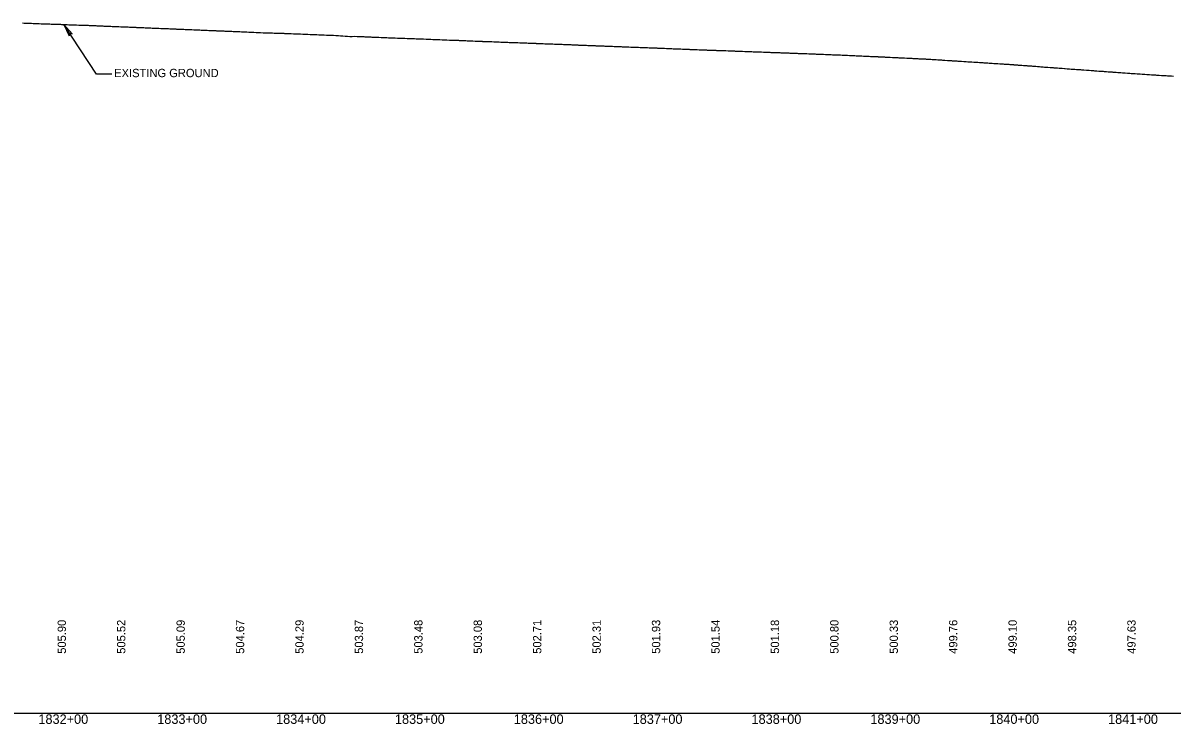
# Model space of a CAD drawing. Extents: x 2017200 to 2047700, y 854850 to 893350.
# Drawn here: x 2038163 to 2039130, y 856091 to 856681 of the extents above; entities that cross this region are included whole.
import ezdxf

# ---------------------------------------------------------------- set-up
doc = ezdxf.new("R2010")
doc.units = 0
for name, color, linetype in [('RD_DDB_Profile_EX', 7, 'Continuous'), ('RD_DDB_Profile_Lbl', 7, 'Continuous'), ('RD_DDB_StaTX', 7, 'Continuous'), ('RD_DDB_StripGrade', 7, 'Continuous'), ('RD_GPK_Profile_Cell', 7, 'Continuous')]:
    doc.layers.add(name, color=color, linetype=linetype)

msp = doc.modelspace()

# ---------------------------------------------------------------- linework, layer by layer
at = {"layer": 'RD_DDB_Profile_EX'}
for points in [[(2038162.43, 856680.87), (2038163.97, 856680.8), (2038164.52, 856680.78), (2038166.27, 856680.72), (2038168.17, 856680.63), (2038169.23, 856680.61), (2038170.1, 856680.59), (2038171.29, 856680.52), (2038172.21, 856680.47), (2038174.06, 856680.42), (2038176.04, 856680.37), (2038176.35, 856680.36), (2038178.05, 856680.29), (2038178.42, 856680.28), (2038179.99, 856680.23), (2038180.49, 856680.21), (2038181.4, 856680.16), (2038182.53, 856680.13), (2038183.38, 856680.1), (2038184.5, 856680.07), (2038184.82, 856680.06), (2038185.37, 856680.04), (2038186.46, 856679.99), (2038187.37, 856679.96), (2038188.43, 856679.91), (2038189.36, 856679.89), (2038190.39, 856679.87), (2038191.58, 856679.82), (2038192.36, 856679.8), (2038193.34, 856679.77), (2038194.32, 856679.74), (2038195.34, 856679.7), (2038196.28, 856679.64), (2038197.34, 856679.6), (2038198.35, 856679.58), (2038199.36, 856679.53), (2038200.16, 856679.48), (2038201.39, 856679.45), (2038202.09, 856679.43), (2038203.43, 856679.38), (2038204.01, 856679.36), (2038205.11, 856679.32), (2038205.48, 856679.31), (2038205.93, 856679.3), (2038207.54, 856679.22), (2038207.85, 856679.21), (2038209.76, 856679.16), (2038211.88, 856679.1), (2038213.75, 856679.01), (2038215.62, 856678.93), (2038217.6, 856678.89), (2038218.64, 856678.85), (2038219.18, 856678.83), (2038219.58, 856678.8), (2038220.02, 856678.79), (2038220.91, 856678.76), (2038222.11, 856678.69), (2038222.91, 856678.66), (2038224.08, 856678.61), (2038224.9, 856678.57), (2038225.4, 856678.56), (2038226.04, 856678.54), (2038226.89, 856678.5), (2038228.01, 856678.44), (2038228.89, 856678.4), (2038229.97, 856678.34), (2038230.88, 856678.32), (2038232.17, 856678.3), (2038232.88, 856678.27), (2038233.9, 856678.23), (2038234.88, 856678.18), (2038235.86, 856678.13), (2038236.89, 856678.09), (2038237.8, 856678.04), (2038238.93, 856677.99), (2038239.73, 856677.97), (2038240.97, 856677.95), (2038241.65, 856677.91), (2038243.04, 856677.85), (2038243.56, 856677.83), (2038245.12, 856677.75), (2038245.7, 856677.74), (2038247.35, 856677.67), (2038248.31, 856677.65), (2038249.28, 856677.61), (2038251.26, 856677.52), (2038252.46, 856677.47), (2038253.54, 856677.42), (2038254.48, 856677.37), (2038255.77, 856677.29), (2038256.47, 856677.26), (2038257.74, 856677.22), (2038258.47, 856677.18), (2038259.23, 856677.16), (2038259.7, 856677.14), (2038260.47, 856677.1), (2038261.66, 856677.03), (2038262.47, 856677.01), (2038263.62, 856676.96), (2038264.48, 856676.93), (2038265.58, 856676.88), (2038265.99, 856676.87), (2038266.49, 856676.85), (2038267.53, 856676.83), (2038268.51, 856676.78), (2038269.48, 856676.71), (2038270.54, 856676.67), (2038271.43, 856676.64), (2038272.76, 856676.6), (2038273.36, 856676.58), (2038274.63, 856676.54), (2038275.29, 856676.5), (2038276.7, 856676.42), (2038277.21, 856676.4), (2038278.79, 856676.32), (2038279.11, 856676.31), (2038279.52, 856676.3), (2038280.99, 856676.26), (2038281.39, 856676.25), (2038283.05, 856676.18), (2038285.16, 856676.1), (2038286.28, 856676.02), (2038287.45, 856676), (2038288.07, 856675.98), (2038289.41, 856675.89), (2038290.08, 856675.87), (2038291.37, 856675.82), (2038292.09, 856675.8), (2038293.33, 856675.76), (2038294.11, 856675.72), (2038295.28, 856675.68), (2038296.13, 856675.64), (2038297.24, 856675.58), (2038298.15, 856675.55), (2038299.19, 856675.5), (2038299.81, 856675.48), (2038300.18, 856675.46), (2038301.14, 856675.43), (2038302.21, 856675.38), (2038303.09, 856675.33), (2038304.26, 856675.3), (2038305.02, 856675.27), (2038306.58, 856675.19), (2038306.95, 856675.18), (2038308.43, 856675.12), (2038308.86, 856675.1), (2038310.75, 856675.01), (2038311.67, 856674.99), (2038312.73, 856674.95), (2038313.34, 856674.9), (2038313.71, 856674.87), (2038315.17, 856674.84), (2038315.7, 856674.82), (2038317.14, 856674.75), (2038317.69, 856674.72), (2038319.11, 856674.65), (2038319.7, 856674.63), (2038320.11, 856674.62), (2038321.07, 856674.6), (2038321.71, 856674.59), (2038323.03, 856674.51), (2038323.72, 856674.47), (2038324.99, 856674.42), (2038325.74, 856674.39), (2038326.95, 856674.35), (2038327.77, 856674.32), (2038328.9, 856674.27), (2038329.81, 856674.23), (2038330.85, 856674.18), (2038331.86, 856674.14), (2038332.8, 856674.09), (2038333.93, 856674.06), (2038334.73, 856674.04), (2038336.05, 856673.98), (2038336.64, 856673.95), (2038338.52, 856673.86), (2038339.77, 856673.79), (2038340.46, 856673.75), (2038341.36, 856673.72), (2038342.88, 856673.7), (2038343.36, 856673.68), (2038344.85, 856673.6), (2038345.35, 856673.58), (2038346.82, 856673.52), (2038347.34, 856673.49), (2038348.8, 856673.41), (2038349.29, 856673.38), (2038350.79, 856673.3), (2038351.23, 856673.29), (2038352.78, 856673.17), (2038353.15, 856673.17), (2038353.93, 856673.16), (2038355.05, 856673.14), (2038356.98, 856673.04), (2038359.02, 856672.94), (2038360.84, 856672.86), (2038362.83, 856672.81), (2038364.83, 856672.67), (2038366.84, 856672.61), (2038367.46, 856672.63), (2038368.85, 856672.66), (2038370.86, 856672.57), (2038372.57, 856672.5), (2038372.88, 856672.49), (2038374.22, 856672.43), (2038374.53, 856672.41), (2038374.91, 856672.4), (2038376.5, 856672.38), (2038376.93, 856672.37), (2038378.47, 856672.29), (2038378.94, 856672.28), (2038380.44, 856672.22), (2038380.99, 856672.2), (2038382.4, 856672.16), (2038382.98, 856672.14), (2038384.37, 856672.07), (2038385.04, 856672.04), (2038386.6, 856671.96), (2038387.75, 856671.93), (2038388.57, 856671.9), (2038390.54, 856671.86), (2038392.51, 856671.76), (2038394.51, 856671.68), (2038396.45, 856671.63), (2038398.43, 856671.52), (2038400.42, 856671.45), (2038401.28, 856671.41), (2038402.43, 856671.37), (2038404.44, 856671.31), (2038406.46, 856671.21), (2038408.16, 856671.13), (2038408.52, 856671.12), (2038410.12, 856671.09), (2038411.7, 856670.97), (2038412.24, 856670.94), (2038414.23, 856670.88), (2038414.81, 856670.86), (2038416.21, 856670.8), (2038418.18, 856670.75), (2038420.15, 856670.63), (2038421.57, 856670.56), (2038422.11, 856670.54), (2038424.07, 856670.48), (2038426.04, 856670.39), (2038428.34, 856670.27), (2038430.07, 856670.19), (2038431.9, 856670.01), (2038433.95, 856669.89), (2038435.1, 856669.8), (2038435.94, 856669.73), (2038437.94, 856669.63), (2038439.94, 856669.63), (2038441.95, 856669.64), (2038443.97, 856669.61), (2038445.99, 856669.55), (2038448.02, 856669.42), (2038448.63, 856669.41), (2038449.64, 856669.38), (2038450.51, 856669.33), (2038452.19, 856669.25), (2038452.54, 856669.24), (2038454.35, 856669.15), (2038455.39, 856669.09), (2038456.33, 856669.03), (2038458.32, 856669), (2038460.3, 856668.86), (2038462.29, 856668.8), (2038464.28, 856668.72), (2038466.28, 856668.64), (2038468.28, 856668.56), (2038468.92, 856668.53), (2038470.29, 856668.47), (2038471.97, 856668.45), (2038472.32, 856668.43), (2038473.92, 856668.34), (2038474.39, 856668.32), (2038476.11, 856668.28), (2038478.1, 856668.22), (2038480.09, 856668.12), (2038482.08, 856668.04), (2038482.45, 856668.03), (2038484.08, 856667.97), (2038486.09, 856667.93), (2038487.81, 856667.82), (2038488.11, 856667.8), (2038489.22, 856667.77), (2038489.76, 856667.76), (2038490.16, 856667.75), (2038491.71, 856667.71), (2038492.23, 856667.69), (2038493.65, 856667.61), (2038494.36, 856667.59), (2038495.57, 856667.54), (2038495.98, 856667.53), (2038496.57, 856667.5), (2038497.45, 856667.47), (2038497.96, 856667.45), (2038499.95, 856667.41), (2038501.95, 856667.29), (2038502.75, 856667.27), (2038503.64, 856667.24), (2038503.95, 856667.23), (2038505.61, 856667.18), (2038505.94, 856667.16), (2038507.59, 856667.08), (2038507.9, 856667.07), (2038509.85, 856666.99), (2038511.8, 856666.92), (2038513.6, 856666.87), (2038515.57, 856666.78), (2038516.27, 856666.75), (2038517.58, 856666.69), (2038519.59, 856666.65), (2038521.61, 856666.51), (2038523.04, 856666.48), (2038523.64, 856666.46), (2038525.67, 856666.41), (2038527.37, 856666.32), (2038527.7, 856666.31), (2038529.33, 856666.27), (2038529.8, 856666.25), (2038531.29, 856666.17), (2038531.85, 856666.15), (2038533.24, 856666.11), (2038534.63, 856666.04), (2038535.48, 856666), (2038536.57, 856665.96), (2038537.45, 856665.92), (2038539.41, 856665.87), (2038541.37, 856665.77), (2038543.33, 856665.68), (2038545.32, 856665.63), (2038547.41, 856665.56), (2038549.12, 856665.44), (2038549.55, 856665.42), (2038550.1, 856665.41), (2038551.07, 856665.38), (2038551.8, 856665.36), (2038553, 856665.33), (2038554.06, 856665.27), (2038555.32, 856665.21), (2038557.33, 856665.15), (2038559.03, 856665.06), (2038559.35, 856665.05), (2038561, 856665.02), (2038561.37, 856665.01), (2038562.98, 856664.9), (2038563.63, 856664.88), (2038564.95, 856664.83), (2038565.48, 856664.82), (2038566.92, 856664.79), (2038567.57, 856664.77), (2038568.88, 856664.69), (2038569.77, 856664.66), (2038570.39, 856664.64), (2038570.84, 856664.63), (2038571.97, 856664.57), (2038573.09, 856664.51), (2038575.1, 856664.47), (2038577.15, 856664.37), (2038578.81, 856664.32), (2038579.17, 856664.31), (2038580.79, 856664.28), (2038581.23, 856664.26), (2038582.76, 856664.18), (2038583.34, 856664.16), (2038583.92, 856664.14), (2038584.74, 856664.11), (2038585.53, 856664.08), (2038586.71, 856664.03), (2038587.89, 856663.99), (2038588.68, 856663.97), (2038589.41, 856663.93), (2038590.7, 856663.85), (2038592.35, 856663.8), (2038592.68, 856663.79), (2038594.28, 856663.75), (2038594.66, 856663.74), (2038596.21, 856663.67), (2038596.63, 856663.66), (2038597.45, 856663.63), (2038598.12, 856663.6), (2038598.61, 856663.59), (2038600.01, 856663.55), (2038600.6, 856663.52), (2038601.86, 856663.46), (2038602.58, 856663.42), (2038603.67, 856663.38), (2038604.21, 856663.36), (2038604.57, 856663.36), (2038605.39, 856663.35), (2038606.56, 856663.32), (2038606.87, 856663.31), (2038608.52, 856663.25), (2038610.1, 856663.18), (2038610.5, 856663.16), (2038610.98, 856663.14), (2038612.03, 856663.09), (2038612.48, 856663.07), (2038613.95, 856663.03), (2038614.47, 856663), (2038615.83, 856662.93), (2038616.46, 856662.91), (2038617.74, 856662.84), (2038618.45, 856662.82), (2038619.5, 856662.78), (2038620.45, 856662.75), (2038621.24, 856662.73), (2038622.47, 856662.68), (2038622.84, 856662.65), (2038623.66, 856662.62), (2038624.6, 856662.57), (2038626.36, 856662.5), (2038627.78, 856662.45), (2038628.35, 856662.43), (2038629.69, 856662.35), (2038630.35, 856662.32), (2038631.27, 856662.29), (2038631.58, 856662.28), (2038632.34, 856662.26), (2038633.45, 856662.21), (2038634.35, 856662.17), (2038635.29, 856662.15), (2038636.36, 856662.12), (2038637.07, 856662.08), (2038638.03, 856662.04), (2038638.39, 856662.03), (2038638.73, 856662.01), (2038639.66, 856661.98), (2038640.53, 856661.94), (2038642.23, 856661.88), (2038643.58, 856661.81), (2038644.23, 856661.78), (2038644.8, 856661.76), (2038645.5, 856661.73), (2038646.23, 856661.7), (2038647.39, 856661.66), (2038648.23, 856661.63), (2038649.27, 856661.58), (2038650.25, 856661.55), (2038651.11, 856661.52), (2038651.56, 856661.5), (2038652.27, 856661.48), (2038652.89, 856661.46), (2038654.57, 856661.41), (2038655.32, 856661.37), (2038656.37, 856661.33), (2038658.01, 856661.26), (2038658.36, 856661.24), (2038658.81, 856661.23), (2038660.12, 856661.18), (2038661.28, 856661.16), (2038662.13, 856661.13), (2038663.17, 856661.07), (2038664.15, 856661.04), (2038665.09, 856661), (2038666.18, 856660.96), (2038666.88, 856660.93), (2038668.23, 856660.89), (2038668.67, 856660.88), (2038670.65, 856660.8), (2038671.86, 856660.75), (2038672.57, 856660.73), (2038674.31, 856660.65), (2038674.87, 856660.63), (2038676.04, 856660.6), (2038677.07, 856660.54), (2038678.06, 856660.52), (2038678.62, 856660.5), (2038678.96, 856660.49), (2038680.09, 856660.44), (2038680.83, 856660.41), (2038682.14, 856660.37), (2038682.67, 856660.35), (2038684.46, 856660.28), (2038685.68, 856660.25), (2038686.28, 856660.23), (2038687.96, 856660.14), (2038688.27, 856660.13), (2038689.72, 856660.07), (2038690.27, 856660.04), (2038691.48, 856659.98), (2038692.26, 856659.96), (2038692.86, 856659.94), (2038694.02, 856659.9), (2038694.76, 856659.88), (2038696.06, 856659.83), (2038696.64, 856659.81), (2038698.13, 856659.74), (2038698.48, 856659.72), (2038698.91, 856659.7), (2038700.42, 856659.65), (2038702.52, 856659.55), (2038704.23, 856659.48), (2038704.84, 856659.46)], [(2038704.84, 856659.46), (2038705.68, 856659.41), (2038706.23, 856659.39), (2038707.15, 856659.35), (2038707.93, 856659.32), (2038708.68, 856659.3), (2038709.99, 856659.24), (2038710.57, 856659.22), (2038712.07, 856659.16), (2038712.44, 856659.14), (2038714.27, 856659.08), (2038714.88, 856659.06), (2038716.21, 856659.01), (2038717.79, 856658.93), (2038718.2, 856658.92), (2038718.74, 856658.9), (2038719.21, 856658.88), (2038720.2, 856658.84), (2038721.06, 856658.81), (2038722.19, 856658.75), (2038723.38, 856658.7), (2038723.94, 856658.69), (2038724.51, 856658.66), (2038726.01, 856658.62), (2038726.4, 856658.6), (2038728.26, 856658.52), (2038729.09, 856658.49), (2038730.18, 856658.46), (2038731.79, 856658.37), (2038732.18, 856658.36), (2038732.74, 856658.34), (2038733.54, 856658.31), (2038734.17, 856658.28), (2038735.29, 856658.23), (2038736.17, 856658.21), (2038737.35, 856658.17), (2038737.88, 856658.15), (2038738.44, 856658.12), (2038739.5, 856658.09), (2038739.97, 856658.08), (2038740.35, 856658.06), (2038742.22, 856657.97), (2038743.05, 856657.96), (2038744.16, 856657.95), (2038745.77, 856657.87), (2038746.26, 856657.85), (2038746.68, 856657.83), (2038748.15, 856657.77), (2038749.25, 856657.73), (2038750.15, 856657.7), (2038751, 856657.67), (2038752.37, 856657.63), (2038753.03, 856657.61), (2038753.94, 856657.58), (2038754.29, 856657.57), (2038756.19, 856657.52), (2038756.78, 856657.5), (2038758.14, 856657.44), (2038759.79, 856657.38), (2038760.14, 856657.36), (2038761.45, 856657.3), (2038762.14, 856657.27), (2038763.19, 856657.23), (2038764.14, 856657.19), (2038765.41, 856657.15), (2038765.78, 856657.14), (2038766.56, 856657.1), (2038767.92, 856657.07), (2038768.24, 856657.05), (2038770.29, 856656.98), (2038772.13, 856656.91), (2038772.46, 856656.9), (2038773.32, 856656.86), (2038774.13, 856656.82), (2038775.37, 856656.75), (2038776.13, 856656.73), (2038777.11, 856656.7), (2038778.13, 856656.67), (2038780.25, 856656.6), (2038782.18, 856656.56), (2038783.59, 856656.5), (2038784.13, 856656.47), (2038785.79, 856656.39), (2038786.13, 856656.38), (2038786.85, 856656.35), (2038787.53, 856656.32), (2038788.13, 856656.3), (2038788.94, 856656.28), (2038790.13, 856656.23), (2038791.3, 856656.19), (2038792.13, 856656.16), (2038793.66, 856656.12), (2038794.19, 856656.1), (2038796.14, 856656.04), (2038796.69, 856656.02), (2038798.13, 856655.96), (2038799.67, 856655.91), (2038800.38, 856655.87), (2038801.4, 856655.81), (2038802.13, 856655.79), (2038803.13, 856655.75), (2038804.13, 856655.72), (2038805.49, 856655.67), (2038806.18, 856655.65), (2038807.14, 856655.62), (2038808.15, 856655.59), (2038809.6, 856655.53), (2038810.13, 856655.51), (2038811.79, 856655.47), (2038812.13, 856655.45), (2038813.52, 856655.38), (2038814.13, 856655.36), (2038814.97, 856655.32), (2038816.13, 856655.28), (2038817.35, 856655.23), (2038818.15, 856655.19), (2038818.71, 856655.17), (2038820.14, 856655.16), (2038820.67, 856655.13), (2038822.33, 856655.08), (2038824.14, 856655), (2038824.48, 856654.99), (2038826.14, 856654.9), (2038826.86, 856654.88), (2038827.44, 856654.85), (2038828.14, 856654.81), (2038829.24, 856654.78), (2038830.11, 856654.75), (2038830.73, 856654.72), (2038832.12, 856654.7), (2038832.54, 856654.7), (2038834.28, 856654.6), (2038834.88, 856654.58), (2038836.39, 856654.51), (2038838.15, 856654.42), (2038839.42, 856654.35), (2038840.16, 856654.33), (2038841.17, 856654.3), (2038842.04, 856654.26), (2038842.79, 856654.24), (2038844.07, 856654.18), (2038844.61, 856654.16), (2038846.35, 856654.11), (2038847.26, 856654.09), (2038847.73, 856654.07), (2038848.17, 856654.06), (2038849.76, 856653.99), (2038850.17, 856653.97), (2038850.74, 856653.95), (2038852.17, 856653.84), (2038852.9, 856653.83), (2038853.99, 856653.77), (2038854.78, 856653.72), (2038856.04, 856653.68), (2038856.61, 856653.66), (2038858.39, 856653.61), (2038859.47, 856653.57), (2038860.33, 856653.52), (2038861.26, 856653.47), (2038862.19, 856653.42), (2038862.73, 856653.4), (2038863.89, 856653.32), (2038864.88, 856653.29), (2038865.92, 856653.26), (2038866.77, 856653.23), (2038868.02, 856653.17), (2038868.63, 856653.14), (2038870.09, 856653.07), (2038870.42, 856653.05), (2038871.53, 856653.02), (2038872.21, 856653), (2038873.83, 856652.93), (2038874.21, 856652.91), (2038874.79, 856652.88), (2038875.79, 856652.8), (2038876.85, 856652.76), (2038877.84, 856652.71), (2038878.75, 856652.65), (2038879.93, 856652.61), (2038880.61, 856652.59), (2038881.55, 856652.55), (2038882.08, 856652.53), (2038882.42, 856652.51), (2038883.45, 856652.47), (2038884.24, 856652.43), (2038885.84, 856652.33), (2038886.24, 856652.31), (2038886.86, 856652.28), (2038887.71, 856652.26), (2038888.32, 856652.22), (2038888.79, 856652.18), (2038889.78, 856652.14), (2038890.7, 856652.1), (2038891.9, 856652.05), (2038892.58, 856652.01), (2038894.4, 856651.93), (2038895.22, 856651.9), (2038896.49, 856651.84), (2038897.58, 856651.77), (2038898.79, 856651.71), (2038899.64, 856651.67), (2038900.73, 856651.63), (2038901.85, 856651.58), (2038902.65, 856651.53), (2038903.88, 856651.48), (2038904.55, 856651.45), (2038906.37, 856651.35), (2038906.84, 856651.32), (2038908.31, 856651.23), (2038908.62, 856651.22), (2038909.44, 856651.19), (2038910.72, 856651.12), (2038911.51, 856651.08), (2038912.67, 856651.01), (2038913.63, 856650.96), (2038914.61, 856650.93), (2038915.38, 856650.89), (2038915.85, 856650.86), (2038916.51, 856650.82), (2038918.34, 856650.78), (2038920.68, 856650.64), (2038921.31, 856650.61), (2038922.14, 856650.57), (2038922.64, 856650.54), (2038923.41, 856650.5), (2038924.6, 856650.42), (2038925.58, 856650.37), (2038926.55, 856650.32), (2038927.92, 856650.24), (2038928.47, 856650.21), (2038929.03, 856650.17), (2038930.61, 856650.05), (2038931.16, 856650.02), (2038932.58, 856649.91), (2038933.26, 856649.87), (2038934.56, 856649.81), (2038935.67, 856649.74), (2038936.53, 856649.66), (2038937.66, 856649.59), (2038938.49, 856649.54), (2038940.7, 856649.41), (2038942.52, 856649.3), (2038943.97, 856649.18), (2038944.5, 856649.14), (2038945.86, 856649.05), (2038946.48, 856649.02), (2038947.71, 856648.98), (2038948.47, 856648.95), (2038949.48, 856648.86), (2038950.47, 856648.8), (2038951.1, 856648.76), (2038952.06, 856648.68), (2038952.58, 856648.64), (2038954.42, 856648.53), (2038955.96, 856648.45), (2038956.42, 856648.43), (2038957.76, 856648.3), (2038958.41, 856648.26), (2038959.6, 856648.2), (2038960.43, 856648.14), (2038961.32, 856648.09), (2038962.78, 856648), (2038964.35, 856647.88), (2038965.82, 856647.79), (2038966.35, 856647.76), (2038967.72, 856647.69), (2038968.36, 856647.65), (2038969.58, 856647.57), (2038970.4, 856647.51), (2038971.38, 856647.45), (2038972.47, 856647.38), (2038973.03, 856647.34), (2038973.94, 856647.29), (2038974.59, 856647.25), (2038975.75, 856647.18), (2038976.29, 856647.14), (2038977.67, 856647.02), (2038978.31, 856646.98), (2038979.56, 856646.9), (2038980.35, 856646.86), (2038981.4, 856646.8), (2038982.44, 856646.73), (2038983.16, 856646.68), (2038984.67, 856646.57), (2038986.23, 856646.46), (2038987.61, 856646.37), (2038988.25, 856646.33), (2038989.78, 856646.26), (2038990.3, 856646.23), (2038991.4, 856646.13), (2038992.39, 856646.07), (2038993.22, 856646.02), (2038994.59, 856645.92), (2038994.9, 856645.9), (2038996.15, 856645.81), (2038996.55, 856645.78), (2038997.57, 856645.71), (2038998.18, 856645.66), (2038999.5, 856645.55), (2039000.23, 856645.5), (2039001.4, 856645.43), (2039002.33, 856645.37), (2039003.31, 856645.31), (2039004.54, 856645.22), (2039005.02, 856645.18), (2039005.95, 856645.11), (2039006.78, 856645.04), (2039007.51, 856644.97), (2039008.11, 856644.92), (2039009.45, 856644.84), (2039010.18, 856644.8), (2039011.36, 856644.67), (2039012.31, 856644.59), (2039013.24, 856644.51), (2039014.53, 856644.44), (2039015.07, 856644.41), (2039016.42, 856644.29), (2039016.95, 856644.25), (2039018.14, 856644.16), (2039019.37, 856644.05), (2039020.23, 856643.99), (2039021.31, 856643.9), (2039022.36, 856643.81), (2039023.22, 856643.76), (2039023.61, 856643.73), (2039024.58, 856643.66), (2039025.12, 856643.61), (2039026.99, 856643.47), (2039028.99, 856643.3), (2039029.52, 856643.27), (2039030.29, 856643.21), (2039031.37, 856643.15), (2039032.45, 856643.07), (2039033.33, 856643), (2039034.69, 856642.91), (2039035.27, 856642.86), (2039037.3, 856642.71), (2039039.18, 856642.57), (2039039.64, 856642.53), (2039041.46, 856642.38), (2039042.56, 856642.3), (2039043.44, 856642.23), (2039044.81, 856642.14), (2039045.41, 856642.1), (2039047.36, 856641.96), (2039047.77, 856641.93), (2039049.37, 856641.82), (2039049.76, 856641.79), (2039051.56, 856641.65), (2039052.68, 856641.58), (2039053.56, 856641.5), (2039054.94, 856641.42), (2039055.55, 856641.37), (2039057.54, 856641.24), (2039058.24, 856641.19), (2039059.56, 856641.09), (2039059.88, 856641.07), (2039061.6, 856640.94), (2039062.41, 856640.88), (2039063.67, 856640.78), (2039064.51, 856640.73), (2039065.69, 856640.64), (2039066.29, 856640.58), (2039067.96, 856640.45), (2039068.71, 856640.4), (2039069.75, 856640.34), (2039071.29, 856640.24), (2039071.79, 856640.2), (2039072.53, 856640.14), (2039073.79, 856640.02), (2039074.62, 856639.95), (2039075.83, 856639.88), (2039076.43, 856639.84), (2039078.16, 856639.73), (2039079.18, 856639.64), (2039079.94, 856639.58), (2039081.52, 856639.48), (2039081.98, 856639.44), (2039082.65, 856639.39), (2039084.02, 856639.26), (2039084.76, 856639.22), (2039085.95, 856639.14), (2039086.6, 856639.08), (2039088.03, 856638.99), (2039088.38, 856638.96), (2039089.65, 856638.88), (2039090.25, 856638.84), (2039092.17, 856638.7), (2039092.78, 856638.65), (2039094.21, 856638.53), (2039095.31, 856638.46), (2039096.08, 856638.41), (2039096.73, 856638.36), (2039098.19, 856638.25), (2039098.55, 856638.23), (2039100.37, 856638.12), (2039102.36, 856637.99), (2039102.9, 856637.96), (2039104.39, 856637.85), (2039105.43, 856637.78), (2039106.22, 856637.73), (2039106.87, 856637.69), (2039108.33, 856637.6), (2039108.73, 856637.58), (2039110.59, 856637.46), (2039112.23, 856637.34), (2039112.55, 856637.32), (2039113.93, 856637.24), (2039114.58, 856637.2), (2039115.64, 856637.12), (2039116.62, 856637.04), (2039117.01, 856637.03), (2039118.47, 856636.96), (2039118.9, 856636.93), (2039120.74, 856636.8), (2039121.06, 856636.78), (2039122.74, 856636.66), (2039123.14, 856636.64), (2039124.77, 856636.56), (2039125.87, 856636.47), (2039126.81, 856636.4), (2039128.2, 856636.32), (2039128.61, 856636.3), (2039129.06, 856636.26), (2039130.95, 856636.16)]]:
    msp.add_lwpolyline(points, dxfattribs=at)
at = {"layer": 'RD_DDB_Profile_Lbl'}
for p, q in [((2038224.8, 856637.88), (2038197.34, 856679.6)), ((2038237.66, 856637.88), (2038224.8, 856637.88))]:
    msp.add_line(p, q, dxfattribs=at)
msp.add_lwpolyline([(2038197.34, 856679.6), (2038201.8, 856670.1), (2038202.17, 856672.26), (2038204.3, 856671.75)], close=True, dxfattribs=at)
at = {"layer": 'RD_GPK_Profile_Cell'}
msp.add_line((2020500, 856100), (2047700, 856100), dxfattribs=at)

# ---------------------------------------------------------------- texts
at = {"layer": 'RD_DDB_Profile_Lbl'}
msp.add_text('EXISTING GROUND', height=7, dxfattribs=at).set_placement((2038239.6, 856635.27))
at = {"layer": 'RD_DDB_StaTX'}
for s, p in [('1832+00', (2038175.8, 856091)), ('1833+00', (2038275.8, 856091)), ('1834+00', (2038375.8, 856091)), ('1835+00', (2038475.8, 856091)), ('1836+00', (2038575.8, 856091)), ('1837+00', (2038675.8, 856091)), ('1838+00', (2038775.8, 856091)), ('1839+00', (2038875.8, 856091)), ('1840+00', (2038975.8, 856091)), ('1841+00', (2039075.8, 856091))]:
    msp.add_text(s, height=8, dxfattribs=at).set_placement(p)
at = {"layer": 'RD_DDB_StripGrade'}
for s, p in [('505.90', (2038199, 856150)), ('505.52', (2038249, 856150)), ('505.09', (2038299, 856150)), ('504.67', (2038349, 856150)), ('504.29', (2038399, 856150)), ('503.87', (2038449, 856150)), ('503.48', (2038499, 856150)), ('503.08', (2038549, 856150)), ('502.71', (2038599, 856150)), ('502.31', (2038649, 856150)), ('501.93', (2038699, 856150)), ('501.54', (2038749, 856150)), ('501.18', (2038799, 856150)), ('500.80', (2038849, 856150)), ('500.33', (2038899, 856150)), ('499.76', (2038949, 856150)), ('499.10', (2038999, 856150)), ('498.35', (2039049, 856150)), ('497.63', (2039099, 856150))]:
    msp.add_text(s, height=7, rotation=90, dxfattribs=at).set_placement(p)

doc.saveas('drawing.dxf')
